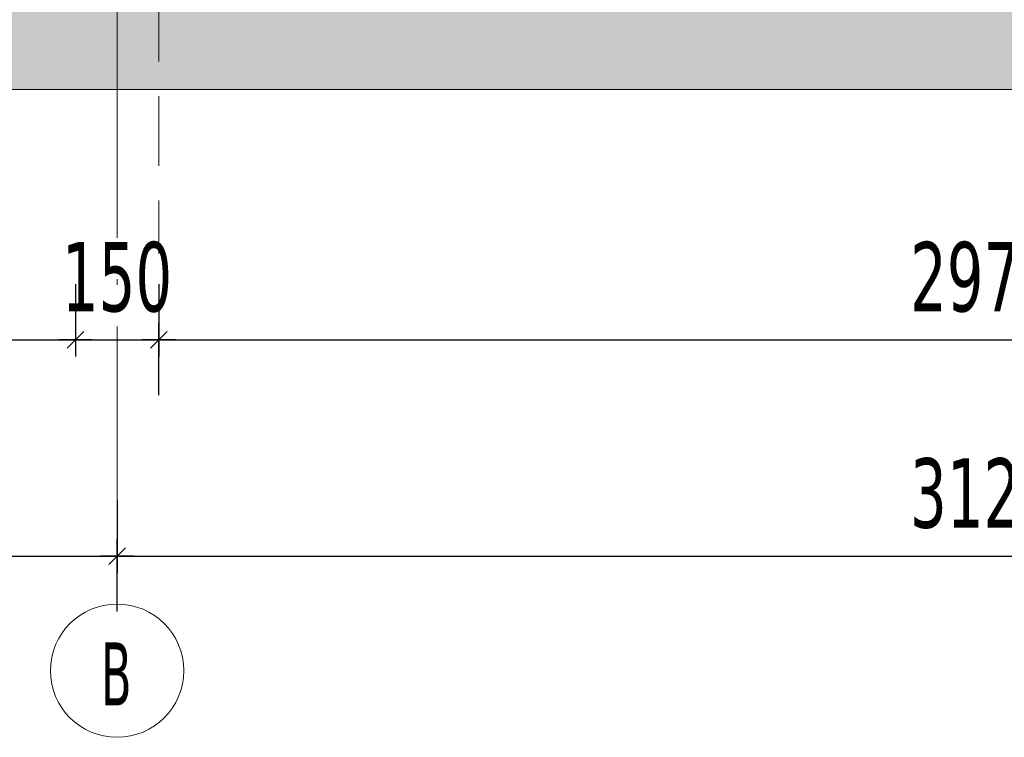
# Model space of a CAD drawing. Header units: millimetres. Extents: x 1567 to 2756, y -116 to 725.
# Tile 412 of 418: x 2632 to 2668, y 356 to 382. Entities that reach past the tile are written whole.
import ezdxf

# ---------------------------------------------------------------- set-up
doc = ezdxf.new("R2010")
doc.units = ezdxf.units.MM
doc.linetypes.add('CADWORK_12', pattern=[3.75, 2.5, -1.25])
doc.linetypes.add('CADWORK_5', pattern=[13.2, 10, -1.5, 0.2, -1.5])
doc.layers.add('Ech.1_50', color=7, linetype='Continuous')
doc.styles.add('tahoma-', font='txt', dxfattribs={"height": 1})
doc.styles.add('tahoma-z-r', font='txt', dxfattribs={"width": 0.704918})
doc.dimstyles.new('ISO-25', dxfattribs={"dimtxt": 2.5, "dimasz": 2.5, "dimexe": 1.25, "dimexo": 0.625, "dimtad": 1, "dimtxsty": 'Standard', "dimcen": 2.5, "dimadec": 0, "dimazin": 0, "dimtfac": 1, "dimtmove": 0, "dimatfit": 3, "dimfxl": 1, "dimarcsym": 0})

# ---------------------------------------------------------------- blocks, each defined once
blk = doc.blocks.new('cw-dimension-symbol2')
at = {"color": 0, "linetype": 'Continuous', "lineweight": -2}
for p, q in [((-1, 0), (1, 0)), ((-0.5, -0.5), (0.5, 0.5))]:
    blk.add_line(p, q, dxfattribs=at)
blk = doc.blocks.new('*D198')
at = {"layer": 'Defpoints', "color": 0}
for p in [(2552.749, 364.898), (2635.749, 364.898), (2635.749, 362.898)]:
    blk.add_point(p, dxfattribs=at)
at = {"layer": 'Ech.1_50', "color": 0, "linetype": 'Continuous', "lineweight": -2}
for p, q in [((2552.749, 364.898), (2552.749, 362.298)), ((2635.749, 364.898), (2635.749, 362.298)), ((2553.349, 362.898), (2635.149, 362.898))]:
    blk.add_line(p, q, dxfattribs=at)
at = {"layer": 'Ech.1_50', "color": 0, "lineweight": -2, "xscale": 0.6000000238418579, "yscale": 0.6000000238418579, "zscale": 0.6000000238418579, "rotation": 180}
blk.add_blockref('cw-dimension-symbol2', (2552.749, 362.898), dxfattribs=at)
at = {"layer": 'Ech.1_50', "color": 0, "lineweight": -2, "xscale": 0.6000000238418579, "yscale": 0.6000000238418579, "zscale": 0.6000000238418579}
blk.add_blockref('cw-dimension-symbol2', (2635.749, 362.898), dxfattribs=at)
at = {"layer": 'Ech.1_50', "color": 7, "linetype": 'Continuous', "lineweight": 5, "insert": (2594.249, 365.148), "char_height": 2.5, "attachment_point": 5, "style": 'tahoma-z-r'}
blk.add_mtext('4150', dxfattribs=at)
blk = doc.blocks.new('*D201')
at = {"layer": 'Defpoints', "color": 0}
for p in [(2554.249, 372.69), (2634.249, 372.69), (2634.249, 370.69)]:
    blk.add_point(p, dxfattribs=at)
at = {"layer": 'Ech.1_50', "color": 0, "linetype": 'Continuous', "lineweight": -2}
for p, q in [((2554.249, 372.69), (2554.249, 370.09)), ((2634.249, 372.69), (2634.249, 370.09)), ((2554.849, 370.69), (2633.649, 370.69))]:
    blk.add_line(p, q, dxfattribs=at)
at = {"layer": 'Ech.1_50', "color": 0, "lineweight": -2, "xscale": 0.6000000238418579, "yscale": 0.6000000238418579, "zscale": 0.6000000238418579, "rotation": 180}
blk.add_blockref('cw-dimension-symbol2', (2554.249, 370.69), dxfattribs=at)
at = {"layer": 'Ech.1_50', "color": 0, "lineweight": -2, "xscale": 0.6000000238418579, "yscale": 0.6000000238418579, "zscale": 0.6000000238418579}
blk.add_blockref('cw-dimension-symbol2', (2634.249, 370.69), dxfattribs=at)
at = {"layer": 'Ech.1_50', "color": 7, "linetype": 'Continuous', "lineweight": 5, "insert": (2594.249, 372.94), "char_height": 2.5, "attachment_point": 5, "style": 'tahoma-z-r'}
blk.add_mtext('4000', dxfattribs=at)
blk = doc.blocks.new('*D202')
at = {"layer": 'Defpoints', "color": 0}
for p in [(2634.249, 372.69), (2637.249, 372.69), (2637.249, 370.69)]:
    blk.add_point(p, dxfattribs=at)
at = {"layer": 'Ech.1_50', "color": 0, "linetype": 'Continuous', "lineweight": -2}
for p, q in [((2634.249, 372.69), (2634.249, 370.09)), ((2637.249, 372.69), (2637.249, 370.09)), ((2634.849, 370.69), (2636.649, 370.69))]:
    blk.add_line(p, q, dxfattribs=at)
at = {"layer": 'Ech.1_50', "color": 0, "lineweight": -2, "xscale": 0.6000000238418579, "yscale": 0.6000000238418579, "zscale": 0.6000000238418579, "rotation": 180}
blk.add_blockref('cw-dimension-symbol2', (2634.249, 370.69), dxfattribs=at)
at = {"layer": 'Ech.1_50', "color": 0, "lineweight": -2, "xscale": 0.6000000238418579, "yscale": 0.6000000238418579, "zscale": 0.6000000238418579}
blk.add_blockref('cw-dimension-symbol2', (2637.249, 370.69), dxfattribs=at)
at = {"layer": 'Ech.1_50', "color": 7, "linetype": 'Continuous', "lineweight": 5, "insert": (2635.749, 372.94), "char_height": 2.5, "attachment_point": 5, "style": 'tahoma-z-r'}
blk.add_mtext('150', dxfattribs=at)
blk = doc.blocks.new('*D206')
at = {"layer": 'Defpoints', "color": 0}
for p in [(2698.149, 364.898), (2698.149, 362.898), (2635.749, 360.898)]:
    blk.add_point(p, dxfattribs=at)
at = {"layer": 'Ech.1_50', "color": 0, "linetype": 'Continuous', "lineweight": -2}
for p, q in [((2698.149, 364.898), (2698.149, 362.298)), ((2635.749, 360.898), (2635.749, 363.498)), ((2636.349, 362.898), (2697.549, 362.898))]:
    blk.add_line(p, q, dxfattribs=at)
at = {"layer": 'Ech.1_50', "color": 0, "lineweight": -2, "xscale": 0.6000000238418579, "yscale": 0.6000000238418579, "zscale": 0.6000000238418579, "rotation": 180}
blk.add_blockref('cw-dimension-symbol2', (2635.749, 362.898), dxfattribs=at)
at = {"layer": 'Ech.1_50', "color": 0, "lineweight": -2, "xscale": 0.6000000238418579, "yscale": 0.6000000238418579, "zscale": 0.6000000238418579}
blk.add_blockref('cw-dimension-symbol2', (2698.149, 362.898), dxfattribs=at)
at = {"layer": 'Ech.1_50', "color": 7, "linetype": 'Continuous', "lineweight": 5, "insert": (2666.949, 365.148), "char_height": 2.5, "attachment_point": 5, "style": 'tahoma-z-r'}
blk.add_mtext('3120', dxfattribs=at)
blk = doc.blocks.new('*D207')
at = {"layer": 'Defpoints', "color": 0}
for p in [(2696.649, 372.69), (2696.649, 370.69), (2637.249, 368.69)]:
    blk.add_point(p, dxfattribs=at)
at = {"layer": 'Ech.1_50', "color": 0, "linetype": 'Continuous', "lineweight": -2}
for p, q in [((2696.649, 372.69), (2696.649, 370.09)), ((2637.249, 368.69), (2637.249, 371.29)), ((2637.849, 370.69), (2696.049, 370.69))]:
    blk.add_line(p, q, dxfattribs=at)
at = {"layer": 'Ech.1_50', "color": 0, "lineweight": -2, "xscale": 0.6000000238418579, "yscale": 0.6000000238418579, "zscale": 0.6000000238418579, "rotation": 180}
blk.add_blockref('cw-dimension-symbol2', (2637.249, 370.69), dxfattribs=at)
at = {"layer": 'Ech.1_50', "color": 0, "lineweight": -2, "xscale": 0.6000000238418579, "yscale": 0.6000000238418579, "zscale": 0.6000000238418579}
blk.add_blockref('cw-dimension-symbol2', (2696.649, 370.69), dxfattribs=at)
at = {"layer": 'Ech.1_50', "color": 7, "linetype": 'Continuous', "lineweight": 5, "insert": (2666.949, 372.94), "char_height": 2.5, "attachment_point": 5, "style": 'tahoma-z-r'}
blk.add_mtext('2970', dxfattribs=at)

msp = doc.modelspace()

# ---------------------------------------------------------------- hatches: boundary and pattern name
at = {"layer": 'Ech.1_50', "linetype": 'Continuous', "lineweight": 5, "true_color": 0xf3f3f3, "transparency": 33554687}
msp.add_hatch(color=7, dxfattribs=at).paths.add_polyline_path([(2311.749, 379.713), (2693.149, 379.713), (2693.149, 382.713), (2558.749, 382.713), (2558.749, 381.713), (2546.749, 381.713), (2546.749, 382.713), (2475.749, 382.713), (2475.749, 381.713), (2463.749, 381.713), (2463.749, 382.713), (2375.749, 382.713), (2375.749, 381.713), (2363.749, 381.713), (2363.749, 382.713), (2311.749, 382.713), (2311.749, 379.713)])

# ---------------------------------------------------------------- linework, layer by layer
at = {"layer": 'Ech.1_50', "color": 1, "linetype": 'CADWORK_12', "lineweight": 5, "elevation": 50}
msp.add_lwpolyline([(2637.249, 390.713), (2637.249, 373.796)], dxfattribs=at)
at = {"layer": 'Ech.1_50', "color": 7, "linetype": 'Continuous', "lineweight": 5}
msp.add_lwpolyline([(2311.749, 379.713), (2693.149, 379.713), (2693.149, 382.713), (2558.749, 382.713), (2558.749, 381.713), (2546.749, 381.713), (2546.749, 382.713), (2475.749, 382.713), (2475.749, 381.713), (2463.749, 381.713), (2463.749, 382.713), (2375.749, 382.713), (2375.749, 381.713), (2363.749, 381.713), (2363.749, 382.713), (2311.749, 382.713), (2311.749, 379.713)], close=True, dxfattribs=at)

# ---------------------------------------------------------------- dimensions: what is measured, and where the dimension line sits
for base, p1, p2, angle, text, picture, middle, dimtype in [((2634.249, 370.69), (2554.249, 372.69), (2634.249, 372.69), 0, '4000', '*D201', (2594.249, 372.94), 161), ((2637.249, 370.69), (2634.249, 372.69), (2637.249, 372.69), 0, '150', '*D202', (2635.749, 372.94), 161), ((2696.649, 370.69), (2637.249, 368.69), (2696.649, 372.69), 180, '2970', '*D207', (2666.949, 372.94), 160), ((2635.749, 362.898), (2552.749, 364.898), (2635.749, 364.898), 0, '4150', '*D198', (2594.249, 365.148), 161)]:
    dim = msp.add_linear_dim(base=base, p1=p1, p2=p2, angle=angle, text=text, dimstyle='ISO-25', override={"dimtxt": 2.5, "dimasz": 0.6, "dimexe": 0.6, "dimexo": 0, "dimgap": 0, "dimdec": 0, "dimlfac": 1, "dimtxsty": 'tahoma-z-r', "dimblk": 'cw-dimension-symbol2', "dimclrt": 7, "dimtmove": 2}, dxfattribs=at)
    dim.commit()
    dim.dimension.update_dxf_attribs({"geometry": picture, "text_midpoint": middle, "dimtype": dimtype})

# ---------------------------------------------------------------- wipeouts: each hides what was drawn before it
at = {"linetype": 'Continuous'}
msp.add_wipeout([(2635.749, 356.369), (2635.764, 356.369), (2635.779, 356.369), (2635.795, 356.369), (2635.81, 356.369), (2635.825, 356.37), (2635.84, 356.37), (2635.855, 356.371), (2635.87, 356.372), (2635.885, 356.372), (2635.9, 356.373), (2635.915, 356.374), (2635.93, 356.375), (2635.945, 356.377), (2635.96, 356.378), (2635.975, 356.379), (2635.99, 356.381), (2636.005, 356.382), (2636.02, 356.384), (2636.035, 356.386), (2636.05, 356.388), (2636.065, 356.389), (2636.08, 356.392), (2636.095, 356.394), (2636.11, 356.396), (2636.125, 356.398), (2636.14, 356.401), (2636.155, 356.403), (2636.169, 356.406), (2636.184, 356.408), (2636.199, 356.411), (2636.214, 356.414), (2636.229, 356.417), (2636.243, 356.42), (2636.258, 356.423), (2636.273, 356.426), (2636.288, 356.43), (2636.302, 356.433), (2636.317, 356.437), (2636.332, 356.44), (2636.346, 356.444), (2636.361, 356.448), (2636.375, 356.452), (2636.39, 356.456), (2636.404, 356.46), (2636.419, 356.464), (2636.433, 356.468), (2636.448, 356.473), (2636.462, 356.477), (2636.477, 356.481), (2636.491, 356.486), (2636.505, 356.491), (2636.52, 356.496), (2636.534, 356.5), (2636.548, 356.505), (2636.562, 356.511), (2636.576, 356.516), (2636.591, 356.521), (2636.605, 356.526), (2636.619, 356.532), (2636.633, 356.537), (2636.647, 356.543), (2636.661, 356.548), (2636.675, 356.554), (2636.689, 356.56), (2636.702, 356.566), (2636.716, 356.572), (2636.73, 356.578), (2636.744, 356.584), (2636.758, 356.591), (2636.771, 356.597), (2636.785, 356.604), (2636.798, 356.61), (2636.812, 356.617), (2636.825, 356.623), (2636.839, 356.63), (2636.852, 356.637), (2636.866, 356.644), (2636.879, 356.651), (2636.892, 356.658), (2636.906, 356.665), (2636.919, 356.673), (2636.932, 356.68), (2636.945, 356.688), (2636.958, 356.695), (2636.971, 356.703), (2636.984, 356.711), (2636.997, 356.718), (2637.01, 356.726), (2637.023, 356.734), (2637.035, 356.742), (2637.048, 356.75), (2637.061, 356.759), (2637.073, 356.767), (2637.086, 356.775), (2637.098, 356.784), (2637.111, 356.792), (2637.123, 356.801), (2637.135, 356.809), (2637.148, 356.818), (2637.16, 356.827), (2637.172, 356.836), (2637.184, 356.845), (2637.196, 356.854), (2637.208, 356.863), (2637.22, 356.872), (2637.232, 356.882), (2637.244, 356.891), (2637.256, 356.9), (2637.267, 356.91), (2637.279, 356.919), (2637.291, 356.929), (2637.302, 356.939), (2637.314, 356.949), (2637.325, 356.958), (2637.336, 356.968), (2637.348, 356.978), (2637.359, 356.988), (2637.37, 356.999), (2637.381, 357.009), (2637.392, 357.019), (2637.403, 357.029), (2637.414, 357.04), (2637.425, 357.05), (2637.436, 357.061), (2637.446, 357.072), (2637.457, 357.082), (2637.468, 357.093), (2637.478, 357.104), (2637.488, 357.115), (2637.499, 357.126), (2637.509, 357.137), (2637.519, 357.148), (2637.529, 357.159), (2637.54, 357.17), (2637.55, 357.181), (2637.56, 357.193), (2637.569, 357.204), (2637.579, 357.216), (2637.589, 357.227), (2637.599, 357.239), (2637.608, 357.25), (2637.618, 357.262), (2637.627, 357.274), (2637.636, 357.286), (2637.646, 357.298), (2637.655, 357.31), (2637.664, 357.322), (2637.673, 357.334), (2637.682, 357.346), (2637.691, 357.358), (2637.7, 357.37), (2637.709, 357.382), (2637.717, 357.395), (2637.726, 357.407), (2637.734, 357.42), (2637.743, 357.432), (2637.751, 357.445), (2637.759, 357.457), (2637.768, 357.47), (2637.776, 357.483), (2637.784, 357.495), (2637.792, 357.508), (2637.8, 357.521), (2637.807, 357.534), (2637.815, 357.547), (2637.823, 357.56), (2637.83, 357.573), (2637.838, 357.586), (2637.845, 357.599), (2637.852, 357.612), (2637.86, 357.626), (2637.867, 357.639), (2637.874, 357.652), (2637.881, 357.666), (2637.888, 357.679), (2637.895, 357.693), (2637.901, 357.706), (2637.908, 357.72), (2637.914, 357.733), (2637.921, 357.747), (2637.927, 357.76), (2637.934, 357.774), (2637.94, 357.788), (2637.946, 357.802), (2637.952, 357.815), (2637.958, 357.829), (2637.964, 357.843), (2637.969, 357.857), (2637.975, 357.871), (2637.981, 357.885), (2637.986, 357.899), (2637.992, 357.913), (2637.997, 357.927), (2638.002, 357.941), (2638.007, 357.956), (2638.012, 357.97), (2638.017, 357.984), (2638.022, 357.998), (2638.027, 358.013), (2638.032, 358.027), (2638.036, 358.041), (2638.041, 358.056), (2638.045, 358.07), (2638.05, 358.085), (2638.054, 358.099), (2638.058, 358.114), (2638.062, 358.128), (2638.066, 358.143), (2638.07, 358.157), (2638.074, 358.172), (2638.078, 358.186), (2638.081, 358.201), (2638.085, 358.216), (2638.088, 358.23), (2638.092, 358.245), (2638.095, 358.26), (2638.098, 358.275), (2638.101, 358.289), (2638.104, 358.304), (2638.107, 358.319), (2638.11, 358.334), (2638.112, 358.349), (2638.115, 358.363), (2638.117, 358.378), (2638.12, 358.393), (2638.122, 358.408), (2638.124, 358.423), (2638.126, 358.438), (2638.128, 358.453), (2638.13, 358.468), (2638.132, 358.483), (2638.134, 358.498), (2638.136, 358.513), (2638.137, 358.528), (2638.139, 358.543), (2638.14, 358.558), (2638.141, 358.573), (2638.142, 358.588), (2638.144, 358.603), (2638.145, 358.618), (2638.145, 358.633), (2638.146, 358.648), (2638.147, 358.663), (2638.148, 358.678), (2638.148, 358.693), (2638.149, 358.708), (2638.149, 358.723), (2638.149, 358.738), (2638.149, 358.754), (2638.149, 358.769), (2638.149, 358.784), (2638.149, 358.799), (2638.149, 358.814), (2638.149, 358.829), (2638.148, 358.844), (2638.148, 358.859), (2638.147, 358.874), (2638.146, 358.889), (2638.145, 358.904), (2638.145, 358.919), (2638.144, 358.934), (2638.142, 358.949), (2638.141, 358.964), (2638.14, 358.979), (2638.139, 358.994), (2638.137, 359.009), (2638.136, 359.024), (2638.134, 359.039), (2638.132, 359.054), (2638.13, 359.069), (2638.128, 359.084), (2638.126, 359.099), (2638.124, 359.114), (2638.122, 359.129), (2638.12, 359.144), (2638.117, 359.159), (2638.115, 359.174), (2638.112, 359.189), (2638.11, 359.204), (2638.107, 359.218), (2638.104, 359.233), (2638.101, 359.248), (2638.098, 359.263), (2638.095, 359.277), (2638.092, 359.292), (2638.088, 359.307), (2638.085, 359.322), (2638.081, 359.336), (2638.078, 359.351), (2638.074, 359.365), (2638.07, 359.38), (2638.066, 359.395), (2638.062, 359.409), (2638.058, 359.424), (2638.054, 359.438), (2638.05, 359.453), (2638.045, 359.467), (2638.041, 359.482), (2638.036, 359.496), (2638.032, 359.51), (2638.027, 359.525), (2638.022, 359.539), (2638.017, 359.553), (2638.012, 359.567), (2638.007, 359.582), (2638.002, 359.596), (2637.997, 359.61), (2637.992, 359.624), (2637.986, 359.638), (2637.981, 359.652), (2637.975, 359.666), (2637.969, 359.68), (2637.964, 359.694), (2637.958, 359.708), (2637.952, 359.722), (2637.946, 359.736), (2637.94, 359.749), (2637.934, 359.763), (2637.927, 359.777), (2637.921, 359.79), (2637.914, 359.804), (2637.908, 359.818), (2637.901, 359.831), (2637.895, 359.845), (2637.888, 359.858), (2637.881, 359.872), (2637.874, 359.885), (2637.867, 359.898), (2637.86, 359.912), (2637.852, 359.925), (2637.845, 359.938), (2637.838, 359.951), (2637.83, 359.964), (2637.823, 359.977), (2637.815, 359.99), (2637.807, 360.003), (2637.8, 360.016), (2637.792, 360.029), (2637.784, 360.042), (2637.776, 360.055), (2637.768, 360.067), (2637.759, 360.08), (2637.751, 360.093), (2637.743, 360.105), (2637.734, 360.118), (2637.726, 360.13), (2637.717, 360.142), (2637.709, 360.155), (2637.7, 360.167), (2637.691, 360.179), (2637.682, 360.191), (2637.673, 360.204), (2637.664, 360.216), (2637.655, 360.228), (2637.646, 360.24), (2637.636, 360.251), (2637.627, 360.263), (2637.618, 360.275), (2637.608, 360.287), (2637.599, 360.298), (2637.589, 360.31), (2637.579, 360.322), (2637.569, 360.333), (2637.56, 360.344), (2637.55, 360.356), (2637.54, 360.367), (2637.529, 360.378), (2637.519, 360.389), (2637.509, 360.401), (2637.499, 360.412), (2637.488, 360.423), (2637.478, 360.433), (2637.468, 360.444), (2637.457, 360.455), (2637.446, 360.466), (2637.436, 360.476), (2637.425, 360.487), (2637.414, 360.497), (2637.403, 360.508), (2637.392, 360.518), (2637.381, 360.528), (2637.37, 360.539), (2637.359, 360.549), (2637.348, 360.559), (2637.336, 360.569), (2637.325, 360.579), (2637.314, 360.589), (2637.302, 360.598), (2637.291, 360.608), (2637.279, 360.618), (2637.267, 360.627), (2637.256, 360.637), (2637.244, 360.646), (2637.232, 360.656), (2637.22, 360.665), (2637.208, 360.674), (2637.196, 360.683), (2637.184, 360.692), (2637.172, 360.701), (2637.16, 360.71), (2637.148, 360.719), (2637.135, 360.728), (2637.123, 360.737), (2637.111, 360.745), (2637.098, 360.754), (2637.086, 360.762), (2637.073, 360.77), (2637.061, 360.779), (2637.048, 360.787), (2637.035, 360.795), (2637.023, 360.803), (2637.01, 360.811), (2636.997, 360.819), (2636.984, 360.827), (2636.971, 360.834), (2636.958, 360.842), (2636.945, 360.85), (2636.932, 360.857), (2636.919, 360.864), (2636.906, 360.872), (2636.892, 360.879), (2636.879, 360.886), (2636.866, 360.893), (2636.852, 360.9), (2636.839, 360.907), (2636.825, 360.914), (2636.812, 360.921), (2636.798, 360.927), (2636.785, 360.934), (2636.771, 360.94), (2636.758, 360.947), (2636.744, 360.953), (2636.73, 360.959), (2636.716, 360.965), (2636.702, 360.971), (2636.689, 360.977), (2636.675, 360.983), (2636.661, 360.989), (2636.647, 360.994), (2636.633, 361), (2636.619, 361.006), (2636.605, 361.011), (2636.591, 361.016), (2636.576, 361.022), (2636.562, 361.027), (2636.548, 361.032), (2636.534, 361.037), (2636.52, 361.042), (2636.505, 361.046), (2636.491, 361.051), (2636.477, 361.056), (2636.462, 361.06), (2636.448, 361.065), (2636.433, 361.069), (2636.419, 361.073), (2636.404, 361.077), (2636.39, 361.082), (2636.375, 361.086), (2636.361, 361.089), (2636.346, 361.093), (2636.332, 361.097), (2636.317, 361.101), (2636.302, 361.104), (2636.288, 361.107), (2636.273, 361.111), (2636.258, 361.114), (2636.243, 361.117), (2636.229, 361.12), (2636.214, 361.123), (2636.199, 361.126), (2636.184, 361.129), (2636.169, 361.132), (2636.155, 361.134), (2636.14, 361.137), (2636.125, 361.139), (2636.11, 361.141), (2636.095, 361.144), (2636.08, 361.146), (2636.065, 361.148), (2636.05, 361.15), (2636.035, 361.152), (2636.02, 361.153), (2636.005, 361.155), (2635.99, 361.157), (2635.975, 361.158), (2635.96, 361.159), (2635.945, 361.161), (2635.93, 361.162), (2635.915, 361.163), (2635.9, 361.164), (2635.885, 361.165), (2635.87, 361.166), (2635.855, 361.166), (2635.84, 361.167), (2635.825, 361.167), (2635.81, 361.168), (2635.795, 361.168), (2635.779, 361.168), (2635.764, 361.169), (2635.749, 361.169), (2635.734, 361.169), (2635.719, 361.168), (2635.704, 361.168), (2635.689, 361.168), (2635.674, 361.167), (2635.659, 361.167), (2635.644, 361.166), (2635.629, 361.166), (2635.614, 361.165), (2635.599, 361.164), (2635.584, 361.163), (2635.569, 361.162), (2635.553, 361.161), (2635.538, 361.159), (2635.523, 361.158), (2635.508, 361.157), (2635.493, 361.155), (2635.478, 361.153), (2635.463, 361.152), (2635.449, 361.15), (2635.434, 361.148), (2635.419, 361.146), (2635.404, 361.144), (2635.389, 361.141), (2635.374, 361.139), (2635.359, 361.137), (2635.344, 361.134), (2635.329, 361.132), (2635.314, 361.129), (2635.3, 361.126), (2635.285, 361.123), (2635.27, 361.12), (2635.255, 361.117), (2635.24, 361.114), (2635.226, 361.111), (2635.211, 361.107), (2635.196, 361.104), (2635.182, 361.101), (2635.167, 361.097), (2635.152, 361.093), (2635.138, 361.089), (2635.123, 361.086), (2635.109, 361.082), (2635.094, 361.077), (2635.08, 361.073), (2635.065, 361.069), (2635.051, 361.065), (2635.036, 361.06), (2635.022, 361.056), (2635.008, 361.051), (2634.993, 361.046), (2634.979, 361.042), (2634.965, 361.037), (2634.951, 361.032), (2634.936, 361.027), (2634.922, 361.022), (2634.908, 361.016), (2634.894, 361.011), (2634.88, 361.006), (2634.866, 361), (2634.852, 360.994), (2634.838, 360.989), (2634.824, 360.983), (2634.81, 360.977), (2634.796, 360.971), (2634.782, 360.965), (2634.769, 360.959), (2634.755, 360.953), (2634.741, 360.947), (2634.727, 360.94), (2634.714, 360.934), (2634.7, 360.927), (2634.687, 360.921), (2634.673, 360.914), (2634.66, 360.907), (2634.646, 360.9), (2634.633, 360.893), (2634.62, 360.886), (2634.606, 360.879), (2634.593, 360.872), (2634.58, 360.864), (2634.567, 360.857), (2634.554, 360.85), (2634.541, 360.842), (2634.528, 360.834), (2634.515, 360.827), (2634.502, 360.819), (2634.489, 360.811), (2634.476, 360.803), (2634.463, 360.795), (2634.451, 360.787), (2634.438, 360.779), (2634.425, 360.77), (2634.413, 360.762), (2634.4, 360.754), (2634.388, 360.745), (2634.375, 360.737), (2634.363, 360.728), (2634.351, 360.719), (2634.339, 360.71), (2634.326, 360.701), (2634.314, 360.692), (2634.302, 360.683), (2634.29, 360.674), (2634.278, 360.665), (2634.266, 360.656), (2634.255, 360.646), (2634.243, 360.637), (2634.231, 360.627), (2634.219, 360.618), (2634.208, 360.608), (2634.196, 360.598), (2634.185, 360.589), (2634.174, 360.579), (2634.162, 360.569), (2634.151, 360.559), (2634.14, 360.549), (2634.129, 360.539), (2634.117, 360.528), (2634.106, 360.518), (2634.095, 360.508), (2634.085, 360.497), (2634.074, 360.487), (2634.063, 360.476), (2634.052, 360.466), (2634.042, 360.455), (2634.031, 360.444), (2634.021, 360.433), (2634.01, 360.423), (2634, 360.412), (2633.989, 360.401), (2633.979, 360.389), (2633.969, 360.378), (2633.959, 360.367), (2633.949, 360.356), (2633.939, 360.344), (2633.929, 360.333), (2633.919, 360.322), (2633.91, 360.31), (2633.9, 360.298), (2633.891, 360.287), (2633.881, 360.275), (2633.872, 360.263), (2633.862, 360.251), (2633.853, 360.24), (2633.844, 360.228), (2633.835, 360.216), (2633.826, 360.204), (2633.817, 360.191), (2633.808, 360.179), (2633.799, 360.167), (2633.79, 360.155), (2633.781, 360.142), (2633.773, 360.13), (2633.764, 360.118), (2633.756, 360.105), (2633.748, 360.093), (2633.739, 360.08), (2633.731, 360.067), (2633.723, 360.055), (2633.715, 360.042), (2633.707, 360.029), (2633.699, 360.016), (2633.691, 360.003), (2633.684, 359.99), (2633.676, 359.977), (2633.668, 359.964), (2633.661, 359.951), (2633.653, 359.938), (2633.646, 359.925), (2633.639, 359.912), (2633.632, 359.898), (2633.625, 359.885), (2633.618, 359.872), (2633.611, 359.858), (2633.604, 359.845), (2633.597, 359.831), (2633.591, 359.818), (2633.584, 359.804), (2633.578, 359.79), (2633.571, 359.777), (2633.565, 359.763), (2633.559, 359.749), (2633.553, 359.736), (2633.547, 359.722), (2633.541, 359.708), (2633.535, 359.694), (2633.529, 359.68), (2633.523, 359.666), (2633.518, 359.652), (2633.512, 359.638), (2633.507, 359.624), (2633.502, 359.61), (2633.496, 359.596), (2633.491, 359.582), (2633.486, 359.567), (2633.481, 359.553), (2633.476, 359.539), (2633.471, 359.525), (2633.467, 359.51), (2633.462, 359.496), (2633.458, 359.482), (2633.453, 359.467), (2633.449, 359.453), (2633.445, 359.438), (2633.44, 359.424), (2633.436, 359.409), (2633.432, 359.395), (2633.429, 359.38), (2633.425, 359.365), (2633.421, 359.351), (2633.417, 359.336), (2633.414, 359.322), (2633.41, 359.307), (2633.407, 359.292), (2633.404, 359.277), (2633.401, 359.263), (2633.398, 359.248), (2633.395, 359.233), (2633.392, 359.218), (2633.389, 359.204), (2633.386, 359.189), (2633.384, 359.174), (2633.381, 359.159), (2633.379, 359.144), (2633.377, 359.129), (2633.374, 359.114), (2633.372, 359.099), (2633.37, 359.084), (2633.368, 359.069), (2633.366, 359.054), (2633.365, 359.039), (2633.363, 359.024), (2633.361, 359.009), (2633.36, 358.994), (2633.359, 358.979), (2633.357, 358.964), (2633.356, 358.949), (2633.355, 358.934), (2633.354, 358.919), (2633.353, 358.904), (2633.352, 358.889), (2633.352, 358.874), (2633.351, 358.859), (2633.35, 358.844), (2633.35, 358.829), (2633.35, 358.814), (2633.349, 358.799), (2633.349, 358.784), (2633.349, 358.769), (2633.349, 358.754), (2633.349, 358.738), (2633.35, 358.723), (2633.35, 358.708), (2633.35, 358.693), (2633.351, 358.678), (2633.352, 358.663), (2633.352, 358.648), (2633.353, 358.633), (2633.354, 358.618), (2633.355, 358.603), (2633.356, 358.588), (2633.357, 358.573), (2633.359, 358.558), (2633.36, 358.543), (2633.361, 358.528), (2633.363, 358.513), (2633.365, 358.498), (2633.366, 358.483), (2633.368, 358.468), (2633.37, 358.453), (2633.372, 358.438), (2633.374, 358.423), (2633.377, 358.408), (2633.379, 358.393), (2633.381, 358.378), (2633.384, 358.363), (2633.386, 358.349), (2633.389, 358.334), (2633.392, 358.319), (2633.395, 358.304), (2633.398, 358.289), (2633.401, 358.275), (2633.404, 358.26), (2633.407, 358.245), (2633.41, 358.23), (2633.414, 358.216), (2633.417, 358.201), (2633.421, 358.186), (2633.425, 358.172), (2633.429, 358.157), (2633.432, 358.143), (2633.436, 358.128), (2633.44, 358.114), (2633.445, 358.099), (2633.449, 358.085), (2633.453, 358.07), (2633.458, 358.056), (2633.462, 358.041), (2633.467, 358.027), (2633.471, 358.013), (2633.476, 357.998), (2633.481, 357.984), (2633.486, 357.97), (2633.491, 357.956), (2633.496, 357.941), (2633.502, 357.927), (2633.507, 357.913), (2633.512, 357.899), (2633.518, 357.885), (2633.523, 357.871), (2633.529, 357.857), (2633.535, 357.843), (2633.541, 357.829), (2633.547, 357.815), (2633.553, 357.802), (2633.559, 357.788), (2633.565, 357.774), (2633.571, 357.76), (2633.578, 357.747), (2633.584, 357.733), (2633.591, 357.72), (2633.597, 357.706), (2633.604, 357.693), (2633.611, 357.679), (2633.618, 357.666), (2633.625, 357.652), (2633.632, 357.639), (2633.639, 357.626), (2633.646, 357.612), (2633.653, 357.599), (2633.661, 357.586), (2633.668, 357.573), (2633.676, 357.56), (2633.684, 357.547), (2633.691, 357.534), (2633.699, 357.521), (2633.707, 357.508), (2633.715, 357.495), (2633.723, 357.483), (2633.731, 357.47), (2633.739, 357.457), (2633.748, 357.445), (2633.756, 357.432), (2633.764, 357.42), (2633.773, 357.407), (2633.781, 357.395), (2633.79, 357.382), (2633.799, 357.37), (2633.808, 357.358), (2633.817, 357.346), (2633.826, 357.334), (2633.835, 357.322), (2633.844, 357.31), (2633.853, 357.298), (2633.862, 357.286), (2633.872, 357.274), (2633.881, 357.262), (2633.891, 357.25), (2633.9, 357.239), (2633.91, 357.227), (2633.919, 357.216), (2633.929, 357.204), (2633.939, 357.193), (2633.949, 357.181), (2633.959, 357.17), (2633.969, 357.159), (2633.979, 357.148), (2633.989, 357.137), (2634, 357.126), (2634.01, 357.115), (2634.021, 357.104), (2634.031, 357.093), (2634.042, 357.082), (2634.052, 357.072), (2634.063, 357.061), (2634.074, 357.05), (2634.085, 357.04), (2634.095, 357.029), (2634.106, 357.019), (2634.117, 357.009), (2634.129, 356.999), (2634.14, 356.988), (2634.151, 356.978), (2634.162, 356.968), (2634.174, 356.958), (2634.185, 356.949), (2634.196, 356.939), (2634.208, 356.929), (2634.219, 356.919), (2634.231, 356.91), (2634.243, 356.9), (2634.255, 356.891), (2634.266, 356.882), (2634.278, 356.872), (2634.29, 356.863), (2634.302, 356.854), (2634.314, 356.845), (2634.326, 356.836), (2634.339, 356.827), (2634.351, 356.818), (2634.363, 356.809), (2634.375, 356.801), (2634.388, 356.792), (2634.4, 356.784), (2634.413, 356.775), (2634.425, 356.767), (2634.438, 356.759), (2634.451, 356.75), (2634.463, 356.742), (2634.476, 356.734), (2634.489, 356.726), (2634.502, 356.718), (2634.515, 356.711), (2634.528, 356.703), (2634.541, 356.695), (2634.554, 356.688), (2634.567, 356.68), (2634.58, 356.673), (2634.593, 356.665), (2634.606, 356.658), (2634.62, 356.651), (2634.633, 356.644), (2634.646, 356.637), (2634.66, 356.63), (2634.673, 356.623), (2634.687, 356.617), (2634.7, 356.61), (2634.714, 356.604), (2634.727, 356.597), (2634.741, 356.591), (2634.755, 356.584), (2634.769, 356.578), (2634.782, 356.572), (2634.796, 356.566), (2634.81, 356.56), (2634.824, 356.554), (2634.838, 356.548), (2634.852, 356.543), (2634.866, 356.537), (2634.88, 356.532), (2634.894, 356.526), (2634.908, 356.521), (2634.922, 356.516), (2634.936, 356.511), (2634.951, 356.505), (2634.965, 356.5), (2634.979, 356.496), (2634.993, 356.491), (2635.008, 356.486), (2635.022, 356.481), (2635.036, 356.477), (2635.051, 356.473), (2635.065, 356.468), (2635.08, 356.464), (2635.094, 356.46), (2635.109, 356.456), (2635.123, 356.452), (2635.138, 356.448), (2635.152, 356.444), (2635.167, 356.44), (2635.182, 356.437), (2635.196, 356.433), (2635.211, 356.43), (2635.226, 356.426), (2635.24, 356.423), (2635.255, 356.42), (2635.27, 356.417), (2635.285, 356.414), (2635.3, 356.411), (2635.314, 356.408), (2635.329, 356.406), (2635.344, 356.403), (2635.359, 356.401), (2635.374, 356.398), (2635.389, 356.396), (2635.404, 356.394), (2635.419, 356.392), (2635.434, 356.389), (2635.449, 356.388), (2635.463, 356.386), (2635.478, 356.384), (2635.493, 356.382), (2635.508, 356.381), (2635.523, 356.379), (2635.538, 356.378), (2635.553, 356.377), (2635.569, 356.375), (2635.584, 356.374), (2635.599, 356.373), (2635.614, 356.372), (2635.629, 356.372), (2635.644, 356.371), (2635.659, 356.37), (2635.674, 356.37), (2635.689, 356.369), (2635.704, 356.369), (2635.719, 356.369), (2635.734, 356.369)], dxfattribs=at).dxf.layer = 'Ech.1_50'

# ---------------------------------------------------------------- next in the draw order: linework, layer by layer
at = {"layer": 'Ech.1_50', "color": 7, "linetype": 'CADWORK_5', "lineweight": 5}
msp.add_lwpolyline([(2635.749, 361.169), (2635.749, 551.068)], dxfattribs=at)
at = {"layer": 'Ech.1_50', "color": 7, "lineweight": 5}
msp.add_circle((2635.749, 358.769), 2.4, dxfattribs=at)

# ---------------------------------------------------------------- next in the draw order: texts
at = {"layer": 'Ech.1_50', "color": 7, "linetype": 'Continuous', "style": 'tahoma-', "width": 0.6}
msp.add_text('B', height=2.267, dxfattribs=at).set_placement((2635.171, 357.519))

# ---------------------------------------------------------------- next in the draw order: dimensions: what is measured, and where the dimension line sits
at = {"layer": 'Ech.1_50', "color": 7, "linetype": 'Continuous', "lineweight": 5}
dim = msp.add_linear_dim(base=(2698.149, 362.898), p1=(2635.749, 360.898), p2=(2698.149, 364.898), angle=180, text='3120', dimstyle='ISO-25', override={"dimtxt": 2.5, "dimasz": 0.6, "dimexe": 0.6, "dimexo": 0, "dimgap": 0, "dimdec": 0, "dimlfac": 1, "dimtxsty": 'tahoma-z-r', "dimblk": 'cw-dimension-symbol2', "dimclrt": 7, "dimtmove": 2}, dxfattribs=at)
dim.commit()
dim.dimension.update_dxf_attribs({"geometry": '*D206', "text_midpoint": (2666.949, 365.148), "dimtype": 160})

doc.saveas('drawing.dxf')
